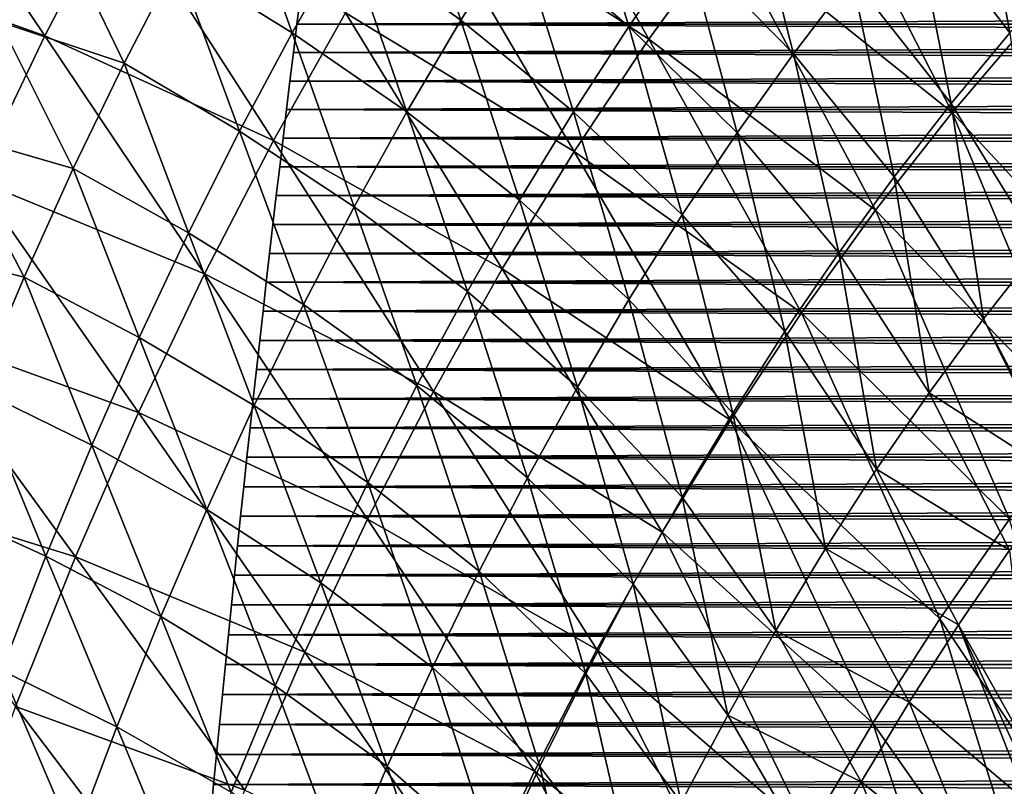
# Model space of a CAD drawing. Header units: millimetres. Extents: x -300 to 300, y -500 to 500.
# Tile 634 of 656: x -164 to -119, y 230 to 265. Entities that reach past the tile are written whole.
import ezdxf

# ---------------------------------------------------------------- set-up
doc = ezdxf.new("R2010")
doc.units = ezdxf.units.MM
doc.header["$LTSCALE"] = 81.481481
for name, color, linetype in [('20', 7, 'CONTINUOUS'), ('22', 7, 'CONTINUOUS'), ('3', 7, 'CONTINUOUS'), ('5', 7, 'CONTINUOUS'), ('6', 7, 'CONTINUOUS')]:
    doc.layers.add(name, color=color, linetype=linetype)

msp = doc.modelspace()

# ---------------------------------------------------------------- linework, layer by layer
at = {"layer": '20', "color": 7, "linetype": 'CONTINUOUS'}
for points in [[(-145.317, 271.337, 68.954), (-134.89, 264.533, 70.337), (-141.729, 276.691, 69.117), (-145.317, 271.337, 68.954)], [(-134.89, 264.533, 70.337), (-131.33, 269.44, 70.489), (-141.729, 276.691, 69.117), (-134.89, 264.533, 70.337)], [(-172.9, 268.409, 65.349), (-162.51, 264.694, 67.069), (-169.618, 275.247, 65.528), (-172.9, 268.409, 65.349)], [(-162.51, 264.694, 67.069), (-159.211, 271.028, 67.241), (-169.618, 275.247, 65.528), (-162.51, 264.694, 67.069)], [(-131.33, 269.44, 70.489), (-121.017, 261.187, 71.706), (-127.63, 274.119, 70.639), (-131.33, 269.44, 70.489)], [(-121.017, 261.187, 71.706), (-117.369, 265.446, 71.845), (-127.63, 274.119, 70.639), (-121.017, 261.187, 71.706)], [(-148.759, 265.739, 68.791), (-138.31, 259.397, 70.184), (-145.317, 271.337, 68.954), (-148.759, 265.739, 68.791)], [(-138.31, 259.397, 70.184), (-134.89, 264.533, 70.337), (-145.317, 271.337, 68.954), (-138.31, 259.397, 70.184)], [(-162.51, 264.694, 67.069), (-152.058, 259.895, 68.628), (-159.211, 271.028, 67.241), (-162.51, 264.694, 67.069)], [(-152.058, 259.895, 68.628), (-148.759, 265.739, 68.791), (-159.211, 271.028, 67.241), (-152.058, 259.895, 68.628)], [(-134.89, 264.533, 70.337), (-124.531, 256.713, 71.566), (-131.33, 269.44, 70.489), (-134.89, 264.533, 70.337)], [(-124.531, 256.713, 71.566), (-121.017, 261.187, 71.706), (-131.33, 269.44, 70.489), (-124.531, 256.713, 71.566)], [(-165.662, 258.098, 66.897), (-162.51, 264.694, 67.069), (-172.9, 268.409, 65.349), (-165.662, 258.098, 66.897)], [(-152.058, 259.895, 68.628), (-141.592, 254.029, 70.03), (-148.759, 265.739, 68.791), (-152.058, 259.895, 68.628)], [(-141.592, 254.029, 70.03), (-138.31, 259.397, 70.184), (-148.759, 265.739, 68.791), (-141.592, 254.029, 70.03)], [(-121.017, 261.187, 71.706), (-111.625, 251.06, 72.747), (-117.369, 265.446, 71.845), (-121.017, 261.187, 71.706)], [(-165.662, 258.098, 66.897), (-155.216, 253.803, 68.465), (-162.51, 264.694, 67.069), (-165.662, 258.098, 66.897)], [(-155.216, 253.803, 68.465), (-152.058, 259.895, 68.628), (-162.51, 264.694, 67.069), (-155.216, 253.803, 68.465)], [(-138.31, 259.397, 70.184), (-127.91, 252.023, 71.424), (-134.89, 264.533, 70.337), (-138.31, 259.397, 70.184)], [(-127.91, 252.023, 71.424), (-124.531, 256.713, 71.566), (-134.89, 264.533, 70.337), (-127.91, 252.023, 71.424)], [(-124.531, 256.713, 71.566), (-115.074, 246.923, 72.617), (-121.017, 261.187, 71.706), (-124.531, 256.713, 71.566)], [(-115.074, 246.923, 72.617), (-111.625, 251.06, 72.747), (-121.017, 261.187, 71.706), (-115.074, 246.923, 72.617)], [(-155.216, 253.803, 68.465), (-144.737, 248.426, 69.877), (-152.058, 259.895, 68.628), (-155.216, 253.803, 68.465)], [(-144.737, 248.426, 69.877), (-141.592, 254.029, 70.03), (-152.058, 259.895, 68.628), (-144.737, 248.426, 69.877)], [(-141.592, 254.029, 70.03), (-131.158, 247.115, 71.282), (-138.31, 259.397, 70.184), (-141.592, 254.029, 70.03)], [(-131.158, 247.115, 71.282), (-127.91, 252.023, 71.424), (-138.31, 259.397, 70.184), (-131.158, 247.115, 71.282)], [(-168.669, 251.237, 66.727), (-158.232, 247.46, 68.302), (-165.662, 258.098, 66.897), (-168.669, 251.237, 66.727)], [(-158.232, 247.46, 68.302), (-155.216, 253.803, 68.465), (-165.662, 258.098, 66.897), (-158.232, 247.46, 68.302)], [(-127.91, 252.023, 71.424), (-118.393, 242.578, 72.486), (-124.531, 256.713, 71.566), (-127.91, 252.023, 71.424)], [(-118.393, 242.578, 72.486), (-115.074, 246.923, 72.617), (-124.531, 256.713, 71.566), (-118.393, 242.578, 72.486)], [(-144.737, 248.426, 69.877), (-134.274, 241.985, 71.138), (-141.592, 254.029, 70.03), (-144.737, 248.426, 69.877)], [(-134.274, 241.985, 71.138), (-131.158, 247.115, 71.282), (-141.592, 254.029, 70.03), (-134.274, 241.985, 71.138)], [(-158.232, 247.46, 68.302), (-147.748, 242.586, 69.723), (-155.216, 253.803, 68.465), (-158.232, 247.46, 68.302)], [(-147.748, 242.586, 69.723), (-144.737, 248.426, 69.877), (-155.216, 253.803, 68.465), (-147.748, 242.586, 69.723)], [(-131.158, 247.115, 71.282), (-121.584, 238.024, 72.354), (-127.91, 252.023, 71.424), (-131.158, 247.115, 71.282)], [(-121.584, 238.024, 72.354), (-118.393, 242.578, 72.486), (-127.91, 252.023, 71.424), (-121.584, 238.024, 72.354)], [(-171.532, 244.109, 66.559), (-161.111, 240.864, 68.141), (-168.669, 251.237, 66.727), (-171.532, 244.109, 66.559)], [(-161.111, 240.864, 68.141), (-158.232, 247.46, 68.302), (-168.669, 251.237, 66.727), (-161.111, 240.864, 68.141)], [(-147.748, 242.586, 69.723), (-137.262, 236.632, 70.995), (-144.737, 248.426, 69.877), (-147.748, 242.586, 69.723)], [(-137.262, 236.632, 70.995), (-134.274, 241.985, 71.138), (-144.737, 248.426, 69.877), (-137.262, 236.632, 70.995)], [(-161.111, 240.864, 68.141), (-150.625, 236.507, 69.57), (-158.232, 247.46, 68.302), (-161.111, 240.864, 68.141)], [(-150.625, 236.507, 69.57), (-147.748, 242.586, 69.723), (-158.232, 247.46, 68.302), (-150.625, 236.507, 69.57)], [(-134.274, 241.985, 71.138), (-124.648, 233.258, 72.22), (-131.158, 247.115, 71.282), (-134.274, 241.985, 71.138)], [(-124.648, 233.258, 72.22), (-121.584, 238.024, 72.354), (-131.158, 247.115, 71.282), (-124.648, 233.258, 72.22)], [(-163.852, 234.012, 67.981), (-161.111, 240.864, 68.141), (-171.532, 244.109, 66.559), (-163.852, 234.012, 67.981)], [(-150.625, 236.507, 69.57), (-140.121, 231.055, 70.852), (-147.748, 242.586, 69.723), (-150.625, 236.507, 69.57)], [(-140.121, 231.055, 70.852), (-137.262, 236.632, 70.995), (-147.748, 242.586, 69.723), (-140.121, 231.055, 70.852)], [(-121.584, 238.024, 72.354), (-113.578, 226.004, 73.232), (-118.393, 242.578, 72.486), (-121.584, 238.024, 72.354)], [(-137.262, 236.632, 70.995), (-127.588, 228.28, 72.087), (-134.274, 241.985, 71.138), (-137.262, 236.632, 70.995)], [(-127.588, 228.28, 72.087), (-124.648, 233.258, 72.22), (-134.274, 241.985, 71.138), (-127.588, 228.28, 72.087)], [(-163.852, 234.012, 67.981), (-153.371, 230.186, 69.418), (-161.111, 240.864, 68.141), (-163.852, 234.012, 67.981)], [(-153.371, 230.186, 69.418), (-150.625, 236.507, 69.57), (-161.111, 240.864, 68.141), (-153.371, 230.186, 69.418)], [(-124.648, 233.258, 72.22), (-116.468, 221.577, 73.111), (-121.584, 238.024, 72.354), (-124.648, 233.258, 72.22)], [(-116.468, 221.577, 73.111), (-113.578, 226.004, 73.232), (-121.584, 238.024, 72.354), (-116.468, 221.577, 73.111)], [(-153.371, 230.186, 69.418), (-142.855, 225.25, 70.709), (-150.625, 236.507, 69.57), (-153.371, 230.186, 69.418)], [(-142.855, 225.25, 70.709), (-140.121, 231.055, 70.852), (-150.625, 236.507, 69.57), (-142.855, 225.25, 70.709)], [(-140.121, 231.055, 70.852), (-130.404, 223.085, 71.953), (-137.262, 236.632, 70.995), (-140.121, 231.055, 70.852)], [(-130.404, 223.085, 71.953), (-127.588, 228.28, 72.087), (-137.262, 236.632, 70.995), (-130.404, 223.085, 71.953)], [(-166.458, 226.902, 67.823), (-155.986, 223.622, 69.268), (-163.852, 234.012, 67.981), (-166.458, 226.902, 67.823)], [(-155.986, 223.622, 69.268), (-153.371, 230.186, 69.418), (-163.852, 234.012, 67.981), (-155.986, 223.622, 69.268)], [(-127.588, 228.28, 72.087), (-119.242, 216.952, 72.989), (-124.648, 233.258, 72.22), (-127.588, 228.28, 72.087)], [(-119.242, 216.952, 72.989), (-116.468, 221.577, 73.111), (-124.648, 233.258, 72.22), (-119.242, 216.952, 72.989)], [(-142.855, 225.25, 70.709), (-133.098, 217.674, 71.819), (-140.121, 231.055, 70.852), (-142.855, 225.25, 70.709)], [(-133.098, 217.674, 71.819), (-130.404, 223.085, 71.953), (-140.121, 231.055, 70.852), (-133.098, 217.674, 71.819)]]:
    msp.add_3dface(points, dxfattribs=at)
at = {"layer": '22', "color": 7, "linetype": 'CONTINUOUS'}
for points in [[(-120.041, 273.979, 56.236), (-118.375, 264.828, 56.731), (-122.862, 270.735, 56.129), (-120.041, 273.979, 56.236)], [(-115.614, 267.941, 56.833), (-118.375, 264.828, 56.731), (-120.041, 273.979, 56.236), (-115.614, 267.941, 56.833)], [(-146.15, 273.413, 53.65), (-143.484, 265.406, 54.301), (-148.718, 269.192, 53.53), (-146.15, 273.413, 53.65)], [(-140.925, 269.467, 54.418), (-143.484, 265.406, 54.301), (-146.15, 273.413, 53.65), (-140.925, 269.467, 54.418)], [(-138.285, 273.393, 54.534), (-135.798, 265.111, 55.137), (-140.925, 269.467, 54.418), (-138.285, 273.393, 54.534)], [(-133.179, 268.883, 55.25), (-135.798, 265.111, 55.137), (-138.285, 273.393, 54.534), (-133.179, 268.883, 55.25)], [(-162.166, 270.238, 51.702), (-164.577, 265.327, 51.575), (-167.405, 272.891, 50.79), (-162.166, 270.238, 51.702)], [(-153.987, 272.63, 52.712), (-151.205, 264.83, 53.41), (-156.476, 268.104, 52.589), (-153.987, 272.63, 52.712)], [(-148.718, 269.192, 53.53), (-151.205, 264.83, 53.41), (-153.987, 272.63, 52.712), (-148.718, 269.192, 53.53)], [(-130.48, 272.523, 55.362), (-128.268, 263.872, 55.914), (-133.179, 268.883, 55.25), (-130.48, 272.523, 55.362)], [(-125.604, 267.367, 56.022), (-128.268, 263.872, 55.914), (-130.48, 272.523, 55.362), (-125.604, 267.367, 56.022)], [(-122.862, 270.735, 56.129), (-121.06, 261.594, 56.628), (-125.604, 267.367, 56.022), (-122.862, 270.735, 56.129)], [(-118.375, 264.828, 56.731), (-121.06, 261.594, 56.628), (-122.862, 270.735, 56.129), (-118.375, 264.828, 56.731)], [(-162.166, 270.238, 51.702), (-158.883, 263.434, 52.467), (-164.577, 265.327, 51.575), (-162.166, 270.238, 51.702)], [(-156.476, 268.104, 52.589), (-158.883, 263.434, 52.467), (-162.166, 270.238, 51.702), (-156.476, 268.104, 52.589)], [(-140.925, 269.467, 54.418), (-138.34, 261.208, 55.024), (-143.484, 265.406, 54.301), (-140.925, 269.467, 54.418)], [(-135.798, 265.111, 55.137), (-138.34, 261.208, 55.024), (-140.925, 269.467, 54.418), (-135.798, 265.111, 55.137)], [(-148.718, 269.192, 53.53), (-145.964, 261.209, 54.184), (-151.205, 264.83, 53.41), (-148.718, 269.192, 53.53)], [(-143.484, 265.406, 54.301), (-145.964, 261.209, 54.184), (-148.718, 269.192, 53.53), (-143.484, 265.406, 54.301)], [(-133.179, 268.883, 55.25), (-130.855, 260.251, 55.806), (-135.798, 265.111, 55.137), (-133.179, 268.883, 55.25)], [(-128.268, 263.872, 55.914), (-130.855, 260.251, 55.806), (-133.179, 268.883, 55.25), (-128.268, 263.872, 55.914)], [(-156.476, 268.104, 52.589), (-153.613, 260.328, 53.29), (-158.883, 263.434, 52.467), (-156.476, 268.104, 52.589)], [(-151.205, 264.83, 53.41), (-153.613, 260.328, 53.29), (-156.476, 268.104, 52.589), (-151.205, 264.83, 53.41)], [(-125.604, 267.367, 56.022), (-123.669, 258.24, 56.525), (-128.268, 263.872, 55.914), (-125.604, 267.367, 56.022)], [(-121.06, 261.594, 56.628), (-123.669, 258.24, 56.525), (-125.604, 267.367, 56.022), (-121.06, 261.594, 56.628)], [(-164.577, 265.327, 51.575), (-161.211, 258.618, 52.344), (-166.905, 260.265, 51.45), (-164.577, 265.327, 51.575)], [(-158.883, 263.434, 52.467), (-161.211, 258.618, 52.344), (-164.577, 265.327, 51.575), (-158.883, 263.434, 52.467)], [(-143.484, 265.406, 54.301), (-140.803, 257.172, 54.91), (-145.964, 261.209, 54.184), (-143.484, 265.406, 54.301)], [(-138.34, 261.208, 55.024), (-140.803, 257.172, 54.91), (-143.484, 265.406, 54.301), (-138.34, 261.208, 55.024)], [(-151.205, 264.83, 53.41), (-148.365, 256.874, 54.067), (-153.613, 260.328, 53.29), (-151.205, 264.83, 53.41)], [(-145.964, 261.209, 54.184), (-148.365, 256.874, 54.067), (-151.205, 264.83, 53.41), (-145.964, 261.209, 54.184)], [(-135.798, 265.111, 55.137), (-133.365, 256.502, 55.696), (-138.34, 261.208, 55.024), (-135.798, 265.111, 55.137)], [(-130.855, 260.251, 55.806), (-133.365, 256.502, 55.696), (-135.798, 265.111, 55.137), (-130.855, 260.251, 55.806)], [(-118.375, 264.828, 56.731), (-117.028, 255.014, 57.175), (-121.06, 261.594, 56.628), (-118.375, 264.828, 56.731)], [(-128.268, 263.872, 55.914), (-126.204, 254.763, 56.421), (-130.855, 260.251, 55.806), (-128.268, 263.872, 55.914)], [(-123.669, 258.24, 56.525), (-126.204, 254.763, 56.421), (-128.268, 263.872, 55.914), (-123.669, 258.24, 56.525)], [(-158.883, 263.434, 52.467), (-155.941, 255.684, 53.17), (-161.211, 258.618, 52.344), (-158.883, 263.434, 52.467)], [(-153.613, 260.328, 53.29), (-155.941, 255.684, 53.17), (-158.883, 263.434, 52.467), (-153.613, 260.328, 53.29)], [(-145.964, 261.209, 54.184), (-143.189, 253.003, 54.797), (-148.365, 256.874, 54.067), (-145.964, 261.209, 54.184)], [(-140.803, 257.172, 54.91), (-143.189, 253.003, 54.797), (-145.964, 261.209, 54.184), (-140.803, 257.172, 54.91)], [(-138.34, 261.208, 55.024), (-135.799, 252.625, 55.587), (-140.803, 257.172, 54.91), (-138.34, 261.208, 55.024)], [(-133.365, 256.502, 55.696), (-135.799, 252.625, 55.587), (-138.34, 261.208, 55.024), (-133.365, 256.502, 55.696)], [(-121.06, 261.594, 56.628), (-119.585, 251.751, 57.075), (-123.669, 258.24, 56.525), (-121.06, 261.594, 56.628)], [(-117.028, 255.014, 57.175), (-119.585, 251.751, 57.075), (-121.06, 261.594, 56.628), (-117.028, 255.014, 57.175)], [(-166.905, 260.265, 51.45), (-163.459, 253.656, 52.222), (-169.152, 255.049, 51.325), (-166.905, 260.265, 51.45)], [(-161.211, 258.618, 52.344), (-163.459, 253.656, 52.222), (-166.905, 260.265, 51.45), (-161.211, 258.618, 52.344)], [(-153.613, 260.328, 53.29), (-150.688, 252.4, 53.95), (-155.941, 255.684, 53.17), (-153.613, 260.328, 53.29)], [(-148.365, 256.874, 54.067), (-150.688, 252.4, 53.95), (-153.613, 260.328, 53.29), (-148.365, 256.874, 54.067)], [(-130.855, 260.251, 55.806), (-128.664, 251.163, 56.316), (-133.365, 256.502, 55.696), (-130.855, 260.251, 55.806)], [(-126.204, 254.763, 56.421), (-128.664, 251.163, 56.316), (-130.855, 260.251, 55.806), (-126.204, 254.763, 56.421)], [(-161.211, 258.618, 52.344), (-158.192, 250.896, 53.05), (-163.459, 253.656, 52.222), (-161.211, 258.618, 52.344)], [(-155.941, 255.684, 53.17), (-158.192, 250.896, 53.05), (-161.211, 258.618, 52.344), (-155.941, 255.684, 53.17)], [(-123.669, 258.24, 56.525), (-122.068, 248.368, 56.975), (-126.204, 254.763, 56.421), (-123.669, 258.24, 56.525)], [(-119.585, 251.751, 57.075), (-122.068, 248.368, 56.975), (-123.669, 258.24, 56.525), (-119.585, 251.751, 57.075)], [(-140.803, 257.172, 54.91), (-138.158, 248.617, 55.477), (-143.189, 253.003, 54.797), (-140.803, 257.172, 54.91)], [(-135.799, 252.625, 55.587), (-138.158, 248.617, 55.477), (-140.803, 257.172, 54.91), (-135.799, 252.625, 55.587)], [(-148.365, 256.874, 54.067), (-145.499, 248.698, 54.683), (-150.688, 252.4, 53.95), (-148.365, 256.874, 54.067)], [(-143.189, 253.003, 54.797), (-145.499, 248.698, 54.683), (-148.365, 256.874, 54.067), (-143.189, 253.003, 54.797)], [(-133.365, 256.502, 55.696), (-131.051, 247.439, 56.211), (-135.799, 252.625, 55.587), (-133.365, 256.502, 55.696)], [(-128.664, 251.163, 56.316), (-131.051, 247.439, 56.211), (-133.365, 256.502, 55.696), (-128.664, 251.163, 56.316)], [(-155.941, 255.684, 53.17), (-152.935, 247.786, 53.833), (-158.192, 250.896, 53.05), (-155.941, 255.684, 53.17)], [(-150.688, 252.4, 53.95), (-152.935, 247.786, 53.833), (-155.941, 255.684, 53.17), (-150.688, 252.4, 53.95)], [(-163.459, 253.656, 52.222), (-165.628, 248.545, 52.101), (-169.152, 255.049, 51.325), (-163.459, 253.656, 52.222)], [(-119.585, 251.751, 57.075), (-117.028, 255.014, 57.175), (-115.951, 244.811, 57.562), (-119.585, 251.751, 57.075)], [(-126.204, 254.763, 56.421), (-124.478, 244.865, 56.874), (-128.664, 251.163, 56.316), (-126.204, 254.763, 56.421)], [(-122.068, 248.368, 56.975), (-124.478, 244.865, 56.874), (-126.204, 254.763, 56.421), (-122.068, 248.368, 56.975)], [(-163.459, 253.656, 52.222), (-160.364, 245.964, 52.931), (-165.628, 248.545, 52.101), (-163.459, 253.656, 52.222)], [(-158.192, 250.896, 53.05), (-160.364, 245.964, 52.931), (-163.459, 253.656, 52.222), (-158.192, 250.896, 53.05)], [(-143.189, 253.003, 54.797), (-140.442, 244.479, 55.367), (-145.499, 248.698, 54.683), (-143.189, 253.003, 54.797)], [(-138.158, 248.617, 55.477), (-140.442, 244.479, 55.367), (-143.189, 253.003, 54.797), (-138.158, 248.617, 55.477)], [(-135.799, 252.625, 55.587), (-133.365, 243.59, 56.105), (-138.158, 248.617, 55.477), (-135.799, 252.625, 55.587)], [(-131.051, 247.439, 56.211), (-133.365, 243.59, 56.105), (-135.799, 252.625, 55.587), (-131.051, 247.439, 56.211)], [(-150.688, 252.4, 53.95), (-147.734, 244.257, 54.569), (-152.935, 247.786, 53.833), (-150.688, 252.4, 53.95)], [(-145.499, 248.698, 54.683), (-147.734, 244.257, 54.569), (-150.688, 252.4, 53.95), (-145.499, 248.698, 54.683)], [(-122.068, 248.368, 56.975), (-119.585, 251.751, 57.075), (-115.99, 244.457, 57.569), (-122.068, 248.368, 56.975)], [(-115.99, 244.457, 57.569), (-119.585, 251.751, 57.075), (-115.951, 244.811, 57.562), (-115.99, 244.457, 57.569)], [(-158.192, 250.896, 53.05), (-155.105, 243.032, 53.717), (-160.364, 245.964, 52.931), (-158.192, 250.896, 53.05)], [(-152.935, 247.786, 53.833), (-155.105, 243.032, 53.717), (-158.192, 250.896, 53.05), (-152.935, 247.786, 53.833)], [(-128.664, 251.163, 56.316), (-126.816, 241.24, 56.772), (-131.051, 247.439, 56.211), (-128.664, 251.163, 56.316)], [(-124.478, 244.865, 56.874), (-126.816, 241.24, 56.772), (-128.664, 251.163, 56.316), (-124.478, 244.865, 56.874)], [(-145.499, 248.698, 54.683), (-142.653, 240.209, 55.257), (-147.734, 244.257, 54.569), (-145.499, 248.698, 54.683)], [(-140.442, 244.479, 55.367), (-142.653, 240.209, 55.257), (-145.499, 248.698, 54.683), (-140.442, 244.479, 55.367)], [(-138.158, 248.617, 55.477), (-135.607, 239.614, 55.999), (-140.442, 244.479, 55.367), (-138.158, 248.617, 55.477)], [(-133.365, 243.59, 56.105), (-135.607, 239.614, 55.999), (-138.158, 248.617, 55.477), (-133.365, 243.59, 56.105)], [(-165.628, 248.545, 52.101), (-162.46, 240.886, 52.813), (-167.72, 243.286, 51.98), (-165.628, 248.545, 52.101)], [(-160.364, 245.964, 52.931), (-162.46, 240.886, 52.813), (-165.628, 248.545, 52.101), (-160.364, 245.964, 52.931)], [(-124.478, 244.865, 56.874), (-122.068, 248.368, 56.975), (-118.393, 241.163, 57.473), (-124.478, 244.865, 56.874)], [(-122.068, 248.368, 56.975), (-115.99, 244.457, 57.569), (-118.393, 241.163, 57.473), (-122.068, 248.368, 56.975)], [(-152.935, 247.786, 53.833), (-149.893, 239.679, 54.456), (-155.105, 243.032, 53.717), (-152.935, 247.786, 53.833)], [(-147.734, 244.257, 54.569), (-149.893, 239.679, 54.456), (-152.935, 247.786, 53.833), (-147.734, 244.257, 54.569)], [(-131.051, 247.439, 56.211), (-129.083, 237.493, 56.67), (-133.365, 243.59, 56.105), (-131.051, 247.439, 56.211)], [(-126.816, 241.24, 56.772), (-129.083, 237.493, 56.67), (-131.051, 247.439, 56.211), (-126.816, 241.24, 56.772)], [(-160.364, 245.964, 52.931), (-157.199, 238.135, 53.601), (-162.46, 240.886, 52.813), (-160.364, 245.964, 52.931)], [(-155.105, 243.032, 53.717), (-157.199, 238.135, 53.601), (-160.364, 245.964, 52.931), (-155.105, 243.032, 53.717)], [(-126.816, 241.24, 56.772), (-124.478, 244.865, 56.874), (-120.725, 237.752, 57.376), (-126.816, 241.24, 56.772)], [(-124.478, 244.865, 56.874), (-118.393, 241.163, 57.473), (-120.725, 237.752, 57.376), (-124.478, 244.865, 56.874)], [(-147.734, 244.257, 54.569), (-144.79, 235.807, 55.148), (-149.893, 239.679, 54.456), (-147.734, 244.257, 54.569)], [(-142.653, 240.209, 55.257), (-144.79, 235.807, 55.148), (-147.734, 244.257, 54.569), (-142.653, 240.209, 55.257)], [(-140.442, 244.479, 55.367), (-137.778, 235.512, 55.894), (-142.653, 240.209, 55.257), (-140.442, 244.479, 55.367)], [(-135.607, 239.614, 55.999), (-137.778, 235.512, 55.894), (-140.442, 244.479, 55.367), (-135.607, 239.614, 55.999)], [(-162.46, 240.886, 52.813), (-164.48, 235.661, 52.695), (-167.72, 243.286, 51.98), (-162.46, 240.886, 52.813)], [(-133.365, 243.59, 56.105), (-131.28, 233.623, 56.568), (-135.607, 239.614, 55.999), (-133.365, 243.59, 56.105)], [(-129.083, 237.493, 56.67), (-131.28, 233.623, 56.568), (-133.365, 243.59, 56.105), (-129.083, 237.493, 56.67)], [(-155.105, 243.032, 53.717), (-151.979, 234.963, 54.344), (-157.199, 238.135, 53.601), (-155.105, 243.032, 53.717)], [(-149.893, 239.679, 54.456), (-151.979, 234.963, 54.344), (-155.105, 243.032, 53.717), (-149.893, 239.679, 54.456)], [(-129.083, 237.493, 56.67), (-126.816, 241.24, 56.772), (-122.988, 234.223, 57.279), (-129.083, 237.493, 56.67)], [(-126.816, 241.24, 56.772), (-120.725, 237.752, 57.376), (-122.988, 234.223, 57.279), (-126.816, 241.24, 56.772)], [(-118.393, 241.163, 57.473), (-117.333, 231.707, 57.787), (-120.725, 237.752, 57.376), (-118.393, 241.163, 57.473)], [(-162.46, 240.886, 52.813), (-159.219, 233.095, 53.486), (-164.48, 235.661, 52.695), (-162.46, 240.886, 52.813)], [(-157.199, 238.135, 53.601), (-159.219, 233.095, 53.486), (-162.46, 240.886, 52.813), (-157.199, 238.135, 53.601)], [(-142.653, 240.209, 55.257), (-139.877, 231.282, 55.788), (-144.79, 235.807, 55.148), (-142.653, 240.209, 55.257)], [(-137.778, 235.512, 55.894), (-139.877, 231.282, 55.788), (-142.653, 240.209, 55.257), (-137.778, 235.512, 55.894)], [(-149.893, 239.679, 54.456), (-146.856, 231.27, 55.038), (-151.979, 234.963, 54.344), (-149.893, 239.679, 54.456)], [(-144.79, 235.807, 55.148), (-146.856, 231.27, 55.038), (-149.893, 239.679, 54.456), (-144.79, 235.807, 55.148)], [(-135.607, 239.614, 55.999), (-133.406, 229.628, 56.466), (-137.778, 235.512, 55.894), (-135.607, 239.614, 55.999)], [(-131.28, 233.623, 56.568), (-133.406, 229.628, 56.466), (-135.607, 239.614, 55.999), (-131.28, 233.623, 56.568)], [(-157.199, 238.135, 53.601), (-153.99, 230.108, 54.232), (-159.219, 233.095, 53.486), (-157.199, 238.135, 53.601)], [(-151.979, 234.963, 54.344), (-153.99, 230.108, 54.232), (-157.199, 238.135, 53.601), (-151.979, 234.963, 54.344)], [(-120.725, 237.752, 57.376), (-117.542, 229.606, 57.819), (-122.988, 234.223, 57.279), (-120.725, 237.752, 57.376)], [(-117.442, 230.615, 57.804), (-117.542, 229.606, 57.819), (-120.725, 237.752, 57.376), (-117.442, 230.615, 57.804)], [(-117.333, 231.707, 57.787), (-117.442, 230.615, 57.804), (-120.725, 237.752, 57.376), (-117.333, 231.707, 57.787)], [(-131.28, 233.623, 56.568), (-129.083, 237.493, 56.67), (-125.182, 230.575, 57.181), (-131.28, 233.623, 56.568)], [(-129.083, 237.493, 56.67), (-122.988, 234.223, 57.279), (-125.182, 230.575, 57.181), (-129.083, 237.493, 56.67)], [(-164.48, 235.661, 52.695), (-161.164, 227.911, 53.372), (-166.425, 230.289, 52.579), (-164.48, 235.661, 52.695)], [(-159.219, 233.095, 53.486), (-161.164, 227.911, 53.372), (-164.48, 235.661, 52.695), (-159.219, 233.095, 53.486)], [(-144.79, 235.807, 55.148), (-141.907, 226.923, 55.683), (-146.856, 231.27, 55.038), (-144.79, 235.807, 55.148)], [(-139.877, 231.282, 55.788), (-141.907, 226.923, 55.683), (-144.79, 235.807, 55.148), (-139.877, 231.282, 55.788)], [(-137.778, 235.512, 55.894), (-135.464, 225.509, 56.365), (-139.877, 231.282, 55.788), (-137.778, 235.512, 55.894)], [(-133.406, 229.628, 56.466), (-135.464, 225.509, 56.365), (-137.778, 235.512, 55.894), (-133.406, 229.628, 56.466)], [(-151.979, 234.963, 54.344), (-148.849, 226.599, 54.93), (-153.99, 230.108, 54.232), (-151.979, 234.963, 54.344)], [(-146.856, 231.27, 55.038), (-148.849, 226.599, 54.93), (-151.979, 234.963, 54.344), (-146.856, 231.27, 55.038)], [(-122.988, 234.223, 57.279), (-119.695, 226.168, 57.726), (-125.182, 230.575, 57.181), (-122.988, 234.223, 57.279)], [(-117.542, 229.606, 57.819), (-119.695, 226.168, 57.726), (-122.988, 234.223, 57.279), (-117.542, 229.606, 57.819)], [(-133.406, 229.628, 56.466), (-131.28, 233.623, 56.568), (-127.308, 226.809, 57.084), (-133.406, 229.628, 56.466)], [(-131.28, 233.623, 56.568), (-125.182, 230.575, 57.181), (-127.308, 226.809, 57.084), (-131.28, 233.623, 56.568)], [(-159.219, 233.095, 53.486), (-155.929, 225.112, 54.12), (-161.164, 227.911, 53.372), (-159.219, 233.095, 53.486)], [(-153.99, 230.108, 54.232), (-155.929, 225.112, 54.12), (-159.219, 233.095, 53.486), (-153.99, 230.108, 54.232)], [(-146.856, 231.27, 55.038), (-143.867, 222.434, 55.579), (-148.849, 226.599, 54.93), (-146.856, 231.27, 55.038)], [(-141.907, 226.923, 55.683), (-143.867, 222.434, 55.579), (-146.856, 231.27, 55.038), (-141.907, 226.923, 55.683)], [(-139.877, 231.282, 55.788), (-137.452, 221.263, 56.263), (-141.907, 226.923, 55.683), (-139.877, 231.282, 55.788)], [(-135.464, 225.509, 56.365), (-137.452, 221.263, 56.263), (-139.877, 231.282, 55.788), (-135.464, 225.509, 56.365)], [(-125.182, 230.575, 57.181), (-121.783, 222.617, 57.634), (-127.308, 226.809, 57.084), (-125.182, 230.575, 57.181)], [(-119.695, 226.168, 57.726), (-121.783, 222.617, 57.634), (-125.182, 230.575, 57.181), (-119.695, 226.168, 57.726)]]:
    msp.add_3dface(points, dxfattribs=at)
at = {"layer": '3', "color": 7, "linetype": 'CONTINUOUS'}
for points in [[(-150.981, 265.227, 16), (-150.82, 266.525, 16), (-150.981, 265.227, 11), (-150.981, 265.227, 16)], [(-150.981, 265.227, 11), (-150.82, 266.525, 16), (-150.82, 266.525, 11), (-150.981, 265.227, 11)], [(-151.141, 263.926, 16), (-150.981, 265.227, 16), (-151.141, 263.926, 11), (-151.141, 263.926, 16)], [(-151.141, 263.926, 11), (-150.981, 265.227, 16), (-150.981, 265.227, 11), (-151.141, 263.926, 11)], [(-151.3, 262.622, 16), (-151.141, 263.926, 16), (-151.3, 262.622, 11), (-151.3, 262.622, 16)], [(-151.3, 262.622, 11), (-151.141, 263.926, 16), (-151.141, 263.926, 11), (-151.3, 262.622, 11)], [(-151.458, 261.316, 16), (-151.3, 262.622, 16), (-151.458, 261.316, 11), (-151.458, 261.316, 16)], [(-151.458, 261.316, 11), (-151.3, 262.622, 16), (-151.3, 262.622, 11), (-151.458, 261.316, 11)], [(-151.615, 260.007, 16), (-151.458, 261.316, 16), (-151.615, 260.007, 11), (-151.615, 260.007, 16)], [(-151.615, 260.007, 11), (-151.458, 261.316, 16), (-151.458, 261.316, 11), (-151.615, 260.007, 11)], [(-151.771, 258.695, 16), (-151.615, 260.007, 16), (-151.771, 258.695, 11), (-151.771, 258.695, 16)], [(-151.771, 258.695, 11), (-151.615, 260.007, 16), (-151.615, 260.007, 11), (-151.771, 258.695, 11)], [(-151.926, 257.38, 16), (-151.771, 258.695, 16), (-151.926, 257.38, 11), (-151.926, 257.38, 16)], [(-151.926, 257.38, 11), (-151.771, 258.695, 16), (-151.771, 258.695, 11), (-151.926, 257.38, 11)], [(-152.079, 256.062, 16), (-151.926, 257.38, 16), (-152.079, 256.062, 11), (-152.079, 256.062, 16)], [(-152.079, 256.062, 11), (-151.926, 257.38, 16), (-151.926, 257.38, 11), (-152.079, 256.062, 11)], [(-152.232, 254.741, 16), (-152.079, 256.062, 16), (-152.232, 254.741, 11), (-152.232, 254.741, 16)], [(-152.232, 254.741, 11), (-152.079, 256.062, 16), (-152.079, 256.062, 11), (-152.232, 254.741, 11)], [(-152.383, 253.418, 16), (-152.232, 254.741, 16), (-152.383, 253.418, 11), (-152.383, 253.418, 16)], [(-152.383, 253.418, 11), (-152.232, 254.741, 16), (-152.232, 254.741, 11), (-152.383, 253.418, 11)], [(-152.534, 252.091, 16), (-152.383, 253.418, 16), (-152.534, 252.091, 11), (-152.534, 252.091, 16)], [(-152.534, 252.091, 11), (-152.383, 253.418, 16), (-152.383, 253.418, 11), (-152.534, 252.091, 11)], [(-152.683, 250.762, 16), (-152.534, 252.091, 16), (-152.683, 250.762, 11), (-152.683, 250.762, 16)], [(-152.683, 250.762, 11), (-152.534, 252.091, 16), (-152.534, 252.091, 11), (-152.683, 250.762, 11)], [(-152.831, 249.43, 16), (-152.683, 250.762, 16), (-152.831, 249.43, 11), (-152.831, 249.43, 16)], [(-152.831, 249.43, 11), (-152.683, 250.762, 16), (-152.683, 250.762, 11), (-152.831, 249.43, 11)], [(-152.978, 248.094, 16), (-152.831, 249.43, 16), (-152.978, 248.094, 11), (-152.978, 248.094, 16)], [(-152.978, 248.094, 11), (-152.831, 249.43, 16), (-152.831, 249.43, 11), (-152.978, 248.094, 11)], [(-153.124, 246.756, 16), (-152.978, 248.094, 16), (-153.124, 246.756, 11), (-153.124, 246.756, 16)], [(-153.124, 246.756, 11), (-152.978, 248.094, 16), (-152.978, 248.094, 11), (-153.124, 246.756, 11)], [(-153.269, 245.414, 16), (-153.124, 246.756, 16), (-153.269, 245.415, 11), (-153.269, 245.414, 16)], [(-153.269, 245.415, 11), (-153.124, 246.756, 16), (-153.124, 246.756, 11), (-153.269, 245.415, 11)], [(-153.413, 244.07, 11), (-153.269, 245.414, 16), (-153.269, 245.415, 11), (-153.413, 244.07, 11)], [(-153.413, 244.07, 16), (-153.269, 245.414, 16), (-153.413, 244.07, 11), (-153.413, 244.07, 16)], [(-153.556, 242.723, 16), (-153.413, 244.07, 16), (-153.556, 242.723, 11), (-153.556, 242.723, 16)], [(-153.556, 242.723, 11), (-153.413, 244.07, 16), (-153.413, 244.07, 11), (-153.556, 242.723, 11)], [(-153.698, 241.372, 16), (-153.556, 242.723, 16), (-153.698, 241.372, 11), (-153.698, 241.372, 16)], [(-153.698, 241.372, 11), (-153.556, 242.723, 16), (-153.556, 242.723, 11), (-153.698, 241.372, 11)], [(-153.839, 240.018, 16), (-153.698, 241.372, 16), (-153.839, 240.018, 11), (-153.839, 240.018, 16)], [(-153.839, 240.018, 11), (-153.698, 241.372, 16), (-153.698, 241.372, 11), (-153.839, 240.018, 11)], [(-153.978, 238.661, 16), (-153.839, 240.018, 16), (-153.978, 238.661, 11), (-153.978, 238.661, 16)], [(-153.978, 238.661, 11), (-153.839, 240.018, 16), (-153.839, 240.018, 11), (-153.978, 238.661, 11)], [(-154.117, 237.301, 16), (-153.978, 238.661, 16), (-154.117, 237.301, 11), (-154.117, 237.301, 16)], [(-154.117, 237.301, 11), (-153.978, 238.661, 16), (-153.978, 238.661, 11), (-154.117, 237.301, 11)], [(-154.254, 235.937, 16), (-154.117, 237.301, 16), (-154.254, 235.937, 11), (-154.254, 235.937, 16)], [(-154.254, 235.937, 11), (-154.117, 237.301, 16), (-154.117, 237.301, 11), (-154.254, 235.937, 11)], [(-154.391, 234.57, 16), (-154.254, 235.937, 16), (-154.391, 234.57, 11), (-154.391, 234.57, 16)], [(-154.391, 234.57, 11), (-154.254, 235.937, 16), (-154.254, 235.937, 11), (-154.391, 234.57, 11)], [(-154.526, 233.2, 16), (-154.391, 234.57, 16), (-154.526, 233.2, 11), (-154.526, 233.2, 16)], [(-154.526, 233.2, 11), (-154.391, 234.57, 16), (-154.391, 234.57, 11), (-154.526, 233.2, 11)], [(-154.66, 231.826, 16), (-154.526, 233.2, 16), (-154.66, 231.826, 11), (-154.66, 231.826, 16)], [(-154.66, 231.826, 11), (-154.526, 233.2, 16), (-154.526, 233.2, 11), (-154.66, 231.826, 11)], [(-154.793, 230.449, 16), (-154.66, 231.826, 16), (-154.793, 230.449, 11), (-154.793, 230.449, 16)], [(-154.793, 230.449, 11), (-154.66, 231.826, 16), (-154.66, 231.826, 11), (-154.793, 230.449, 11)], [(-154.925, 229.068, 16), (-154.793, 230.449, 16), (-154.925, 229.068, 11), (-154.925, 229.068, 16)], [(-154.925, 229.068, 11), (-154.793, 230.449, 16), (-154.793, 230.449, 11), (-154.925, 229.068, 11)]]:
    msp.add_3dface(points, dxfattribs=at)
at = {"layer": '5', "color": 7, "linetype": 'CONTINUOUS'}
for points in [[(150.981, 265.227, 11), (-150.981, 265.227, 11), (-150.82, 266.525, 11), (150.981, 265.227, 11)], [(150.82, 266.525, 11), (150.981, 265.227, 11), (-150.82, 266.525, 11), (150.82, 266.525, 11)], [(151.141, 263.926, 11), (-151.141, 263.926, 11), (-150.981, 265.227, 11), (151.141, 263.926, 11)], [(150.981, 265.227, 11), (151.141, 263.926, 11), (-150.981, 265.227, 11), (150.981, 265.227, 11)], [(151.3, 262.622, 11), (-151.3, 262.622, 11), (-151.141, 263.926, 11), (151.3, 262.622, 11)], [(151.141, 263.926, 11), (151.3, 262.622, 11), (-151.141, 263.926, 11), (151.141, 263.926, 11)], [(151.458, 261.316, 11), (-151.458, 261.316, 11), (-151.3, 262.622, 11), (151.458, 261.316, 11)], [(151.3, 262.622, 11), (151.458, 261.316, 11), (-151.3, 262.622, 11), (151.3, 262.622, 11)], [(151.615, 260.007, 11), (-151.615, 260.007, 11), (-151.458, 261.316, 11), (151.615, 260.007, 11)], [(151.458, 261.316, 11), (151.615, 260.007, 11), (-151.458, 261.316, 11), (151.458, 261.316, 11)], [(151.771, 258.695, 11), (-151.771, 258.695, 11), (-151.615, 260.007, 11), (151.771, 258.695, 11)], [(151.615, 260.007, 11), (151.771, 258.695, 11), (-151.615, 260.007, 11), (151.615, 260.007, 11)], [(151.926, 257.38, 11), (-151.926, 257.38, 11), (-151.771, 258.695, 11), (151.926, 257.38, 11)], [(151.771, 258.695, 11), (151.926, 257.38, 11), (-151.771, 258.695, 11), (151.771, 258.695, 11)], [(152.079, 256.062, 11), (-152.079, 256.062, 11), (-151.926, 257.38, 11), (152.079, 256.062, 11)], [(151.926, 257.38, 11), (152.079, 256.062, 11), (-151.926, 257.38, 11), (151.926, 257.38, 11)], [(152.232, 254.741, 11), (-152.232, 254.741, 11), (-152.079, 256.062, 11), (152.232, 254.741, 11)], [(152.079, 256.062, 11), (152.232, 254.741, 11), (-152.079, 256.062, 11), (152.079, 256.062, 11)], [(152.383, 253.418, 11), (-152.383, 253.418, 11), (-152.232, 254.741, 11), (152.383, 253.418, 11)], [(152.232, 254.741, 11), (152.383, 253.418, 11), (-152.232, 254.741, 11), (152.232, 254.741, 11)], [(152.534, 252.091, 11), (-152.534, 252.091, 11), (-152.383, 253.418, 11), (152.534, 252.091, 11)], [(152.383, 253.418, 11), (152.534, 252.091, 11), (-152.383, 253.418, 11), (152.383, 253.418, 11)], [(152.683, 250.762, 11), (-152.683, 250.762, 11), (-152.534, 252.091, 11), (152.683, 250.762, 11)], [(152.534, 252.091, 11), (152.683, 250.762, 11), (-152.534, 252.091, 11), (152.534, 252.091, 11)], [(152.831, 249.43, 11), (-152.831, 249.43, 11), (-152.683, 250.762, 11), (152.831, 249.43, 11)], [(152.683, 250.762, 11), (152.831, 249.43, 11), (-152.683, 250.762, 11), (152.683, 250.762, 11)], [(152.978, 248.094, 11), (-152.978, 248.094, 11), (-152.831, 249.43, 11), (152.978, 248.094, 11)], [(152.831, 249.43, 11), (152.978, 248.094, 11), (-152.831, 249.43, 11), (152.831, 249.43, 11)], [(153.124, 246.756, 11), (-153.124, 246.756, 11), (-152.978, 248.094, 11), (153.124, 246.756, 11)], [(152.978, 248.094, 11), (153.124, 246.756, 11), (-152.978, 248.094, 11), (152.978, 248.094, 11)], [(153.269, 245.414, 11), (-153.269, 245.415, 11), (-153.124, 246.756, 11), (153.269, 245.414, 11)], [(153.124, 246.756, 11), (153.269, 245.414, 11), (-153.124, 246.756, 11), (153.124, 246.756, 11)], [(153.413, 244.07, 11), (-153.413, 244.07, 11), (-153.269, 245.415, 11), (153.413, 244.07, 11)], [(153.269, 245.414, 11), (153.413, 244.07, 11), (-153.269, 245.415, 11), (153.269, 245.414, 11)], [(153.556, 242.723, 11), (-153.556, 242.723, 11), (-153.413, 244.07, 11), (153.556, 242.723, 11)], [(153.413, 244.07, 11), (153.556, 242.723, 11), (-153.413, 244.07, 11), (153.413, 244.07, 11)], [(153.698, 241.372, 11), (-153.698, 241.372, 11), (-153.556, 242.723, 11), (153.698, 241.372, 11)], [(153.556, 242.723, 11), (153.698, 241.372, 11), (-153.556, 242.723, 11), (153.556, 242.723, 11)], [(153.839, 240.018, 11), (-153.839, 240.018, 11), (-153.698, 241.372, 11), (153.839, 240.018, 11)], [(153.698, 241.372, 11), (153.839, 240.018, 11), (-153.698, 241.372, 11), (153.698, 241.372, 11)], [(153.978, 238.661, 11), (-153.978, 238.661, 11), (-153.839, 240.018, 11), (153.978, 238.661, 11)], [(153.839, 240.018, 11), (153.978, 238.661, 11), (-153.839, 240.018, 11), (153.839, 240.018, 11)], [(154.117, 237.301, 11), (-154.117, 237.301, 11), (-153.978, 238.661, 11), (154.117, 237.301, 11)], [(153.978, 238.661, 11), (154.117, 237.301, 11), (-153.978, 238.661, 11), (153.978, 238.661, 11)], [(154.254, 235.937, 11), (-154.254, 235.937, 11), (-154.117, 237.301, 11), (154.254, 235.937, 11)], [(154.117, 237.301, 11), (154.254, 235.937, 11), (-154.117, 237.301, 11), (154.117, 237.301, 11)], [(154.391, 234.57, 11), (-154.391, 234.57, 11), (-154.254, 235.937, 11), (154.391, 234.57, 11)], [(154.254, 235.937, 11), (154.391, 234.57, 11), (-154.254, 235.937, 11), (154.254, 235.937, 11)], [(154.526, 233.2, 11), (-154.526, 233.2, 11), (-154.391, 234.57, 11), (154.526, 233.2, 11)], [(154.391, 234.57, 11), (154.526, 233.2, 11), (-154.391, 234.57, 11), (154.391, 234.57, 11)], [(154.66, 231.826, 11), (-154.66, 231.826, 11), (-154.526, 233.2, 11), (154.66, 231.826, 11)], [(154.526, 233.2, 11), (154.66, 231.826, 11), (-154.526, 233.2, 11), (154.526, 233.2, 11)], [(154.793, 230.449, 11), (-154.793, 230.449, 11), (-154.66, 231.826, 11), (154.793, 230.449, 11)], [(154.66, 231.826, 11), (154.793, 230.449, 11), (-154.66, 231.826, 11), (154.66, 231.826, 11)], [(154.925, 229.068, 11), (-154.925, 229.068, 11), (-154.793, 230.449, 11), (154.925, 229.068, 11)], [(154.793, 230.449, 11), (154.925, 229.068, 11), (-154.793, 230.449, 11), (154.793, 230.449, 11)]]:
    msp.add_3dface(points, dxfattribs=at)
at = {"layer": '6', "color": 7, "linetype": 'CONTINUOUS'}
for points in [[(150.981, 265.227, 16), (150.82, 266.525, 16), (-150.981, 265.227, 16), (150.981, 265.227, 16)], [(150.82, 266.525, 16), (-150.82, 266.525, 16), (-150.981, 265.227, 16), (150.82, 266.525, 16)], [(151.141, 263.926, 16), (150.981, 265.227, 16), (-151.141, 263.926, 16), (151.141, 263.926, 16)], [(150.981, 265.227, 16), (-150.981, 265.227, 16), (-151.141, 263.926, 16), (150.981, 265.227, 16)], [(151.3, 262.622, 16), (151.141, 263.926, 16), (-151.3, 262.622, 16), (151.3, 262.622, 16)], [(151.141, 263.926, 16), (-151.141, 263.926, 16), (-151.3, 262.622, 16), (151.141, 263.926, 16)], [(151.458, 261.316, 16), (151.3, 262.622, 16), (-151.458, 261.316, 16), (151.458, 261.316, 16)], [(151.3, 262.622, 16), (-151.3, 262.622, 16), (-151.458, 261.316, 16), (151.3, 262.622, 16)], [(151.615, 260.007, 16), (151.458, 261.316, 16), (-151.615, 260.007, 16), (151.615, 260.007, 16)], [(151.458, 261.316, 16), (-151.458, 261.316, 16), (-151.615, 260.007, 16), (151.458, 261.316, 16)], [(151.771, 258.695, 16), (151.615, 260.007, 16), (-151.771, 258.695, 16), (151.771, 258.695, 16)], [(151.615, 260.007, 16), (-151.615, 260.007, 16), (-151.771, 258.695, 16), (151.615, 260.007, 16)], [(151.926, 257.38, 16), (151.771, 258.695, 16), (-151.926, 257.38, 16), (151.926, 257.38, 16)], [(151.771, 258.695, 16), (-151.771, 258.695, 16), (-151.926, 257.38, 16), (151.771, 258.695, 16)], [(152.079, 256.062, 16), (151.926, 257.38, 16), (-152.079, 256.062, 16), (152.079, 256.062, 16)], [(151.926, 257.38, 16), (-151.926, 257.38, 16), (-152.079, 256.062, 16), (151.926, 257.38, 16)], [(152.232, 254.741, 16), (152.079, 256.062, 16), (-152.232, 254.741, 16), (152.232, 254.741, 16)], [(152.079, 256.062, 16), (-152.079, 256.062, 16), (-152.232, 254.741, 16), (152.079, 256.062, 16)], [(152.383, 253.418, 16), (152.232, 254.741, 16), (-152.383, 253.418, 16), (152.383, 253.418, 16)], [(152.232, 254.741, 16), (-152.232, 254.741, 16), (-152.383, 253.418, 16), (152.232, 254.741, 16)], [(152.534, 252.091, 16), (152.383, 253.418, 16), (-152.534, 252.091, 16), (152.534, 252.091, 16)], [(152.383, 253.418, 16), (-152.383, 253.418, 16), (-152.534, 252.091, 16), (152.383, 253.418, 16)], [(152.683, 250.762, 16), (152.534, 252.091, 16), (-152.683, 250.762, 16), (152.683, 250.762, 16)], [(152.534, 252.091, 16), (-152.534, 252.091, 16), (-152.683, 250.762, 16), (152.534, 252.091, 16)], [(152.831, 249.43, 16), (152.683, 250.762, 16), (-152.831, 249.43, 16), (152.831, 249.43, 16)], [(152.683, 250.762, 16), (-152.683, 250.762, 16), (-152.831, 249.43, 16), (152.683, 250.762, 16)], [(152.978, 248.094, 16), (152.831, 249.43, 16), (-152.978, 248.094, 16), (152.978, 248.094, 16)], [(152.831, 249.43, 16), (-152.831, 249.43, 16), (-152.978, 248.094, 16), (152.831, 249.43, 16)], [(153.124, 246.756, 16), (152.978, 248.094, 16), (-153.124, 246.756, 16), (153.124, 246.756, 16)], [(152.978, 248.094, 16), (-152.978, 248.094, 16), (-153.124, 246.756, 16), (152.978, 248.094, 16)], [(153.269, 245.415, 16), (153.124, 246.756, 16), (-153.269, 245.414, 16), (153.269, 245.415, 16)], [(153.124, 246.756, 16), (-153.124, 246.756, 16), (-153.269, 245.414, 16), (153.124, 246.756, 16)], [(153.413, 244.07, 16), (153.269, 245.415, 16), (-153.413, 244.07, 16), (153.413, 244.07, 16)], [(153.269, 245.415, 16), (-153.269, 245.414, 16), (-153.413, 244.07, 16), (153.269, 245.415, 16)], [(153.556, 242.723, 16), (153.413, 244.07, 16), (-153.556, 242.723, 16), (153.556, 242.723, 16)], [(153.413, 244.07, 16), (-153.413, 244.07, 16), (-153.556, 242.723, 16), (153.413, 244.07, 16)], [(153.698, 241.372, 16), (153.556, 242.723, 16), (-153.698, 241.372, 16), (153.698, 241.372, 16)], [(153.556, 242.723, 16), (-153.556, 242.723, 16), (-153.698, 241.372, 16), (153.556, 242.723, 16)], [(153.839, 240.018, 16), (153.698, 241.372, 16), (-153.839, 240.018, 16), (153.839, 240.018, 16)], [(153.698, 241.372, 16), (-153.698, 241.372, 16), (-153.839, 240.018, 16), (153.698, 241.372, 16)], [(153.978, 238.661, 16), (153.839, 240.018, 16), (-153.978, 238.661, 16), (153.978, 238.661, 16)], [(153.839, 240.018, 16), (-153.839, 240.018, 16), (-153.978, 238.661, 16), (153.839, 240.018, 16)], [(154.117, 237.301, 16), (153.978, 238.661, 16), (-154.117, 237.301, 16), (154.117, 237.301, 16)], [(153.978, 238.661, 16), (-153.978, 238.661, 16), (-154.117, 237.301, 16), (153.978, 238.661, 16)], [(154.254, 235.937, 16), (154.117, 237.301, 16), (-154.254, 235.937, 16), (154.254, 235.937, 16)], [(154.117, 237.301, 16), (-154.117, 237.301, 16), (-154.254, 235.937, 16), (154.117, 237.301, 16)], [(154.391, 234.57, 16), (154.254, 235.937, 16), (-154.391, 234.57, 16), (154.391, 234.57, 16)], [(154.254, 235.937, 16), (-154.254, 235.937, 16), (-154.391, 234.57, 16), (154.254, 235.937, 16)], [(154.526, 233.2, 16), (154.391, 234.57, 16), (-154.526, 233.2, 16), (154.526, 233.2, 16)], [(154.391, 234.57, 16), (-154.391, 234.57, 16), (-154.526, 233.2, 16), (154.391, 234.57, 16)], [(154.66, 231.826, 16), (154.526, 233.2, 16), (-154.66, 231.826, 16), (154.66, 231.826, 16)], [(154.526, 233.2, 16), (-154.526, 233.2, 16), (-154.66, 231.826, 16), (154.526, 233.2, 16)], [(154.793, 230.449, 16), (154.66, 231.826, 16), (-154.793, 230.449, 16), (154.793, 230.449, 16)], [(154.66, 231.826, 16), (-154.66, 231.826, 16), (-154.793, 230.449, 16), (154.66, 231.826, 16)], [(154.925, 229.068, 16), (154.793, 230.449, 16), (-154.925, 229.068, 16), (154.925, 229.068, 16)], [(154.793, 230.449, 16), (-154.793, 230.449, 16), (-154.925, 229.068, 16), (154.793, 230.449, 16)]]:
    msp.add_3dface(points, dxfattribs=at)

doc.saveas('drawing.dxf')
